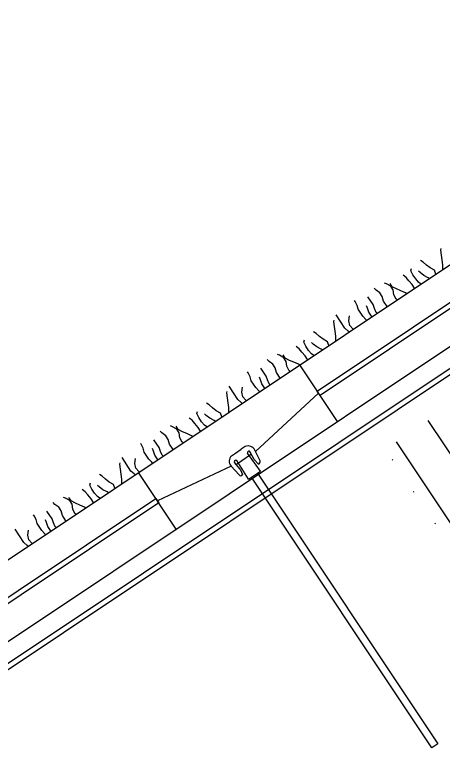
# Model space of a CAD drawing. Extents: x 638850 to 644908, y 297188 to 298900.
# Drawn here: x 643123.82 to 643146.6, y 297504.73 to 297544.68 of the extents above; entities that cross this region are included whole.
import ezdxf

# ---------------------------------------------------------------- set-up
doc = ezdxf.new("R2010")
doc.units = 0
for name, color, linetype in [('13', 7, 'Continuous'), ('4', 7, 'Continuous'), ('5', 7, 'Continuous'), ('7', 7, 'Continuous'), ('8', 7, 'Continuous'), ('9', 7, 'Continuous')]:
    doc.layers.add(name, color=color, linetype=linetype)

msp = doc.modelspace()

# ---------------------------------------------------------------- linework, layer by layer
at = {"layer": '13'}
for p, q in [((643148.828, 297518.583), (643145.816, 297523.1)), ((643147.134, 297517.454), (643144.123, 297521.971)), ((643143.897, 297521.004), (643143.936, 297521.03)), ((643145.026, 297519.311), (643145.065, 297519.337)), ((643146.155, 297517.617), (643146.194, 297517.643))]:
    msp.add_line(p, q, dxfattribs=at)
at = {"layer": '4'}
for p, q in [((643139.974, 297524.559), (643136.621, 297521.46)), ((643136.406, 297521.313), (643135.599, 297520.77)), ((643135.327, 297520.685), (643131.395, 297518.837))]:
    msp.add_line(p, q, dxfattribs=at)
for points in [[(643165.794, 297541.609), (643140.052, 297524.441), (643139.898, 297524.676), (643165.638, 297541.842)], [(643131.473, 297518.72), (643105.731, 297501.552), (643105.574, 297501.787), (643131.317, 297518.952)]]:
    msp.add_lwpolyline(points, close=True, dxfattribs=at)
at = {"layer": '5'}
for p, q in [((643097.81, 297498.614), (643284.835, 297623.344)), ((643098.909, 297494.997), (643285.932, 297619.725)), ((643140.979, 297523.054), (643138.97, 297526.063)), ((643132.398, 297517.331), (643130.39, 297520.342))]:
    msp.add_line(p, q, dxfattribs=at)
at = {"layer": '7'}
for p, q in [((643135.552, 297521.379), (643135.855, 297521.581)), ((643136.07, 297521.724), (643135.855, 297521.581)), ((643136.549, 297521.031), (643136.34, 297521.428)), ((643136.858, 297520.958), (643136.584, 297521.528)), ((643135.337, 297521.235), (643135.552, 297521.379)), ((643136.877, 297520.413), (643136.19, 297521.368)), ((643136.549, 297521.031), (643136.771, 297520.787)), ((643135.742, 297520.213), (643135.321, 297520.686)), ((643135.794, 297520.527), (643135.507, 297520.872)), ((643136.238, 297519.987), (643135.62, 297520.988)), ((643135.794, 297520.527), (643135.933, 297520.228)), ((643136.238, 297519.987), (643136.877, 297520.413)), ((643136.721, 297520.309), (643146.32, 297505.915)), ((643146, 297505.701), (643136.4, 297520.095)), ((643146.32, 297505.915), (643146, 297505.701))]:
    msp.add_line(p, q, dxfattribs=at)
for centre, radius, start, end in [((643136.224, 297521.355), 0.4, 25.6991, 112.5769), ((643136.267, 297521.393), 0.0807, 25.4951, 197.7987), ((643135.619, 297520.952), 0.4, 134.8231, 221.7009), ((643135.567, 297520.926), 0.0807, 49.6013, 221.9049), ((643136.656, 297520.98), 0.106, 117.5065, 119.2635), ((643136.75, 297520.906), 0.12, 279.84, 25.7), ((643135.831, 297520.293), 0.12, 221.7, 327.56)]:
    msp.add_arc(centre, radius, start, end, dxfattribs=at)
at = {"layer": '8'}
msp.add_lwpolyline([(643286.548, 297618.639), (643099.662, 297494.003), (643099.506, 297494.235), (643286.392, 297618.873)], close=True, dxfattribs=at)
at = {"layer": '9'}
for p, q in [((643146.49, 297532.174), (643146.505, 297532.25)), ((643146.52, 297531.91), (643146.49, 297532.174)), ((643146.554, 297531.651), (643146.52, 297531.91)), ((643145.536, 297531.538), (643145.406, 297531.624)), ((643145.716, 297531.374), (643145.536, 297531.538)), ((643146.586, 297531.388), (643146.554, 297531.651)), ((643146.595, 297531.148), (643146.586, 297531.388)), ((643144.89, 297531.071), (643144.919, 297531.192)), ((643144.996, 297530.857), (643144.89, 297531.071)), ((643145.384, 297530.972), (643145.292, 297531.055)), ((643145.916, 297531.226), (643145.716, 297531.374)), ((643146.149, 297531.096), (643145.916, 297531.226)), ((643146.219, 297530.898), (643146.149, 297531.096)), ((643144.633, 297530.717), (643144.481, 297530.835)), ((643144.784, 297530.544), (643144.633, 297530.717)), ((643145.143, 297530.637), (643144.996, 297530.857)), ((643145.298, 297530.459), (643145.143, 297530.637)), ((643145.585, 297530.822), (643145.384, 297530.972)), ((643145.811, 297530.699), (643145.585, 297530.822)), ((643145.87, 297530.665), (643145.811, 297530.699)), ((643143.587, 297530.375), (643143.486, 297530.417)), ((643143.817, 297530.246), (643143.587, 297530.375)), ((643143.896, 297530.225), (643143.778, 297530.402)), ((643143.947, 297530.051), (643143.817, 297530.246)), ((643144.123, 297530.103), (643143.896, 297530.225)), ((643144.958, 297530.339), (643144.784, 297530.544)), ((643145.088, 297530.144), (643144.958, 297530.339)), ((643145.42, 297530.365), (643145.298, 297530.459)), ((643143.032, 297530.041), (643142.926, 297530.145)), ((643143.238, 297529.896), (643143.032, 297530.041)), ((643143.368, 297529.701), (643143.238, 297529.896)), ((643143.979, 297529.788), (643143.947, 297530.051)), ((643144.097, 297529.556), (643143.979, 297529.788)), ((643144.361, 297530.006), (643144.123, 297530.103)), ((643144.608, 297529.897), (643144.361, 297530.006)), ((643144.658, 297529.857), (643144.608, 297529.897)), ((643141.921, 297529.438), (643141.887, 297529.488)), ((643142.022, 297529.231), (643141.921, 297529.438)), ((643142.873, 297529.269), (643142.599, 297529.681)), ((643143.424, 297529.454), (643143.368, 297529.701)), ((643143.618, 297529.163), (643143.424, 297529.454)), ((643144.15, 297529.518), (643144.097, 297529.556)), ((643142.089, 297529.021), (643142.022, 297529.231)), ((643142.334, 297528.654), (643142.089, 297529.021)), ((643142.582, 297529.075), (643142.528, 297529.212)), ((643142.65, 297528.865), (643142.582, 297529.075)), ((643142.946, 297529.062), (643142.873, 297529.269)), ((643143.047, 297528.856), (643142.946, 297529.062)), ((643141.38, 297528.018), (643140.904, 297528.731)), ((643141.584, 297528.409), (643141.615, 297528.675)), ((643142.486, 297528.481), (643142.334, 297528.654)), ((643142.793, 297528.65), (643142.65, 297528.865)), ((643142.816, 297528.628), (643142.793, 297528.65)), ((643143.088, 297528.81), (643143.047, 297528.856)), ((643140.794, 297528.376), (643140.809, 297528.451)), ((643140.824, 297528.112), (643140.794, 297528.376)), ((643141.639, 297528.162), (643141.584, 297528.409)), ((643142.534, 297528.44), (643142.486, 297528.481)), ((643139.84, 297527.74), (643139.71, 297527.825)), ((643140.859, 297527.853), (643140.824, 297528.112)), ((643140.891, 297527.59), (643140.859, 297527.853)), ((643141.557, 297527.862), (643141.38, 297528.018)), ((643141.598, 297527.816), (643141.557, 297527.862)), ((643141.794, 297527.984), (643141.639, 297528.162)), ((643141.824, 297527.967), (643141.794, 297527.984)), ((643139.194, 297527.273), (643139.223, 297527.394)), ((643140.022, 297527.577), (643139.84, 297527.74)), ((643140.221, 297527.427), (643140.022, 297527.577)), ((643140.453, 297527.298), (643140.221, 297527.427)), ((643140.899, 297527.35), (643140.891, 297527.59)), ((643138.937, 297526.918), (643138.785, 297527.036)), ((643139.3, 297527.059), (643139.194, 297527.273)), ((643139.447, 297526.838), (643139.3, 297527.059)), ((643139.688, 297527.174), (643139.596, 297527.256)), ((643139.89, 297527.024), (643139.688, 297527.174)), ((643140.116, 297526.901), (643139.89, 297527.024)), ((643140.523, 297527.099), (643140.453, 297527.298)), ((643137.892, 297526.576), (643137.791, 297526.618)), ((643138.2, 297526.427), (643138.082, 297526.604)), ((643139.089, 297526.746), (643138.937, 297526.918)), ((643139.262, 297526.54), (643139.089, 297526.746)), ((643139.603, 297526.66), (643139.447, 297526.838)), ((643139.725, 297526.567), (643139.603, 297526.66)), ((643140.175, 297526.867), (643140.116, 297526.901)), ((643137.337, 297526.242), (643137.231, 297526.347)), ((643137.543, 297526.098), (643137.337, 297526.242)), ((643138.121, 297526.447), (643137.892, 297526.576)), ((643138.251, 297526.252), (643138.121, 297526.447)), ((643138.428, 297526.305), (643138.2, 297526.427)), ((643138.283, 297525.989), (643138.251, 297526.252)), ((643138.665, 297526.207), (643138.428, 297526.305)), ((643138.913, 297526.098), (643138.665, 297526.207)), ((643139.392, 297526.345), (643139.262, 297526.54)), ((643137.178, 297525.471), (643136.903, 297525.883)), ((643137.673, 297525.903), (643137.543, 297526.098)), ((643137.728, 297525.655), (643137.673, 297525.903)), ((643138.401, 297525.757), (643138.283, 297525.989)), ((643138.964, 297526.06), (643138.913, 297526.098)), ((643136.225, 297525.639), (643136.191, 297525.69)), ((643136.326, 297525.433), (643136.225, 297525.639)), ((643136.394, 297525.222), (643136.326, 297525.433)), ((643136.887, 297525.277), (643136.833, 297525.413)), ((643137.251, 297525.264), (643137.178, 297525.471)), ((643137.922, 297525.365), (643137.728, 297525.655)), ((643138.457, 297525.721), (643138.401, 297525.757)), ((643136.638, 297524.855), (643136.394, 297525.222)), ((643136.954, 297525.066), (643136.887, 297525.277)), ((643137.098, 297524.851), (643136.954, 297525.066)), ((643137.352, 297525.057), (643137.251, 297525.264)), ((643137.393, 297525.012), (643137.352, 297525.057)), ((643135.099, 297524.578), (643135.114, 297524.653)), ((643135.685, 297524.219), (643135.209, 297524.933)), ((643135.888, 297524.611), (643135.919, 297524.877)), ((643135.943, 297524.363), (643135.888, 297524.611)), ((643136.79, 297524.683), (643136.638, 297524.855)), ((643136.838, 297524.642), (643136.79, 297524.683)), ((643137.122, 297524.831), (643137.098, 297524.851)), ((643135.129, 297524.313), (643135.099, 297524.578)), ((643135.163, 297524.054), (643135.129, 297524.313)), ((643135.862, 297524.063), (643135.685, 297524.219)), ((643136.099, 297524.185), (643135.943, 297524.363)), ((643136.128, 297524.168), (643136.099, 297524.185)), ((643134.145, 297523.941), (643134.015, 297524.027)), ((643134.327, 297523.778), (643134.145, 297523.941)), ((643135.195, 297523.791), (643135.163, 297524.054)), ((643135.203, 297523.551), (643135.195, 297523.791)), ((643135.903, 297524.018), (643135.862, 297524.063)), ((643133.499, 297523.474), (643133.528, 297523.595)), ((643133.605, 297523.26), (643133.499, 297523.474)), ((643133.993, 297523.375), (643133.901, 297523.458)), ((643134.527, 297523.63), (643134.327, 297523.778)), ((643134.758, 297523.5), (643134.527, 297523.63)), ((643134.828, 297523.301), (643134.758, 297523.5)), ((643133.242, 297523.12), (643133.09, 297523.238)), ((643133.393, 297522.947), (643133.242, 297523.12)), ((643133.752, 297523.04), (643133.605, 297523.26)), ((643133.907, 297522.862), (643133.752, 297523.04)), ((643134.194, 297523.225), (643133.993, 297523.375)), ((643134.42, 297523.102), (643134.194, 297523.225)), ((643134.479, 297523.068), (643134.42, 297523.102)), ((643132.196, 297522.778), (643132.095, 297522.82)), ((643132.426, 297522.649), (643132.196, 297522.778)), ((643132.505, 297522.628), (643132.387, 297522.805)), ((643132.556, 297522.454), (643132.426, 297522.649)), ((643132.732, 297522.506), (643132.505, 297522.628)), ((643133.567, 297522.742), (643133.393, 297522.947)), ((643133.697, 297522.547), (643133.567, 297522.742)), ((643134.029, 297522.768), (643133.907, 297522.862)), ((643131.641, 297522.444), (643131.535, 297522.548)), ((643131.847, 297522.3), (643131.641, 297522.444)), ((643131.977, 297522.104), (643131.847, 297522.3)), ((643132.588, 297522.191), (643132.556, 297522.454)), ((643132.706, 297521.959), (643132.588, 297522.191)), ((643132.97, 297522.409), (643132.732, 297522.506)), ((643133.217, 297522.3), (643132.97, 297522.409)), ((643133.269, 297522.261), (643133.217, 297522.3)), ((643130.53, 297521.841), (643130.496, 297521.892)), ((643130.631, 297521.634), (643130.53, 297521.841)), ((643131.482, 297521.673), (643131.208, 297522.084)), ((643132.033, 297521.857), (643131.977, 297522.104)), ((643132.227, 297521.566), (643132.033, 297521.857)), ((643132.761, 297521.923), (643132.706, 297521.959)), ((643130.698, 297521.424), (643130.631, 297521.634)), ((643130.943, 297521.057), (643130.698, 297521.424)), ((643131.191, 297521.479), (643131.137, 297521.615)), ((643131.259, 297521.268), (643131.191, 297521.479)), ((643131.555, 297521.465), (643131.482, 297521.673)), ((643131.656, 297521.259), (643131.555, 297521.465)), ((643129.989, 297520.421), (643129.513, 297521.134)), ((643130.192, 297520.812), (643130.226, 297521.08)), ((643131.095, 297520.884), (643130.943, 297521.057)), ((643131.402, 297521.053), (643131.259, 297521.268)), ((643131.426, 297521.032), (643131.402, 297521.053)), ((643131.697, 297521.213), (643131.656, 297521.259)), ((643129.403, 297520.779), (643129.418, 297520.854)), ((643129.433, 297520.515), (643129.403, 297520.779)), ((643130.248, 297520.565), (643130.192, 297520.812)), ((643131.143, 297520.843), (643131.095, 297520.884)), ((643128.449, 297520.143), (643128.319, 297520.229)), ((643129.468, 297520.256), (643129.433, 297520.515)), ((643129.5, 297519.993), (643129.468, 297520.256)), ((643130.166, 297520.265), (643129.989, 297520.421)), ((643130.207, 297520.219), (643130.166, 297520.265)), ((643130.403, 297520.387), (643130.248, 297520.565)), ((643130.433, 297520.37), (643130.403, 297520.387)), ((643127.803, 297519.676), (643127.832, 297519.797)), ((643128.631, 297519.98), (643128.449, 297520.143)), ((643128.832, 297519.832), (643128.631, 297519.98)), ((643129.062, 297519.701), (643128.832, 297519.832)), ((643129.508, 297519.753), (643129.5, 297519.993)), ((643127.546, 297519.322), (643127.394, 297519.44)), ((643127.909, 297519.462), (643127.803, 297519.676)), ((643128.056, 297519.241), (643127.909, 297519.462)), ((643128.297, 297519.577), (643128.205, 297519.659)), ((643128.499, 297519.427), (643128.297, 297519.577)), ((643128.726, 297519.305), (643128.499, 297519.427)), ((643129.132, 297519.502), (643129.062, 297519.701)), ((643126.501, 297518.979), (643126.4, 297519.021)), ((643126.809, 297518.83), (643126.691, 297519.007)), ((643127.698, 297519.149), (643127.546, 297519.322)), ((643127.871, 297518.943), (643127.698, 297519.149)), ((643128.212, 297519.063), (643128.056, 297519.241)), ((643128.334, 297518.97), (643128.212, 297519.063)), ((643128.784, 297519.27), (643128.726, 297519.305)), ((643125.946, 297518.646), (643125.841, 297518.751)), ((643126.152, 297518.501), (643125.946, 297518.646)), ((643126.73, 297518.85), (643126.501, 297518.979)), ((643126.86, 297518.655), (643126.73, 297518.85)), ((643127.037, 297518.708), (643126.809, 297518.83)), ((643126.892, 297518.392), (643126.86, 297518.655)), ((643127.276, 297518.611), (643127.037, 297518.708)), ((643127.522, 297518.501), (643127.276, 297518.611)), ((643128.001, 297518.748), (643127.871, 297518.943)), ((643125.787, 297517.874), (643125.512, 297518.286)), ((643126.282, 297518.306), (643126.152, 297518.501)), ((643126.337, 297518.058), (643126.282, 297518.306)), ((643127.01, 297518.16), (643126.892, 297518.392)), ((643127.573, 297518.463), (643127.522, 297518.501)), ((643124.834, 297518.043), (643124.8, 297518.093)), ((643124.935, 297517.836), (643124.834, 297518.043)), ((643125.003, 297517.625), (643124.935, 297517.836)), ((643125.496, 297517.68), (643125.442, 297517.816)), ((643125.86, 297517.667), (643125.787, 297517.874)), ((643126.531, 297517.768), (643126.337, 297518.058)), ((643127.066, 297518.124), (643127.01, 297518.16)), ((643125.247, 297517.259), (643125.003, 297517.625)), ((643125.563, 297517.469), (643125.496, 297517.68)), ((643125.707, 297517.254), (643125.563, 297517.469)), ((643125.961, 297517.46), (643125.86, 297517.667)), ((643126.002, 297517.415), (643125.961, 297517.46)), ((643124.293, 297516.622), (643123.818, 297517.336)), ((643124.497, 297517.014), (643124.53, 297517.281)), ((643124.552, 297516.766), (643124.497, 297517.014)), ((643125.399, 297517.086), (643125.247, 297517.259)), ((643125.447, 297517.045), (643125.399, 297517.086)), ((643125.731, 297517.234), (643125.707, 297517.254)), ((643124.471, 297516.467), (643124.293, 297516.622)), ((643124.708, 297516.588), (643124.552, 297516.766)), ((643124.512, 297516.421), (643124.471, 297516.467)), ((643124.737, 297516.571), (643124.708, 297516.588))]:
    msp.add_line(p, q, dxfattribs=at)

doc.saveas('drawing.dxf')
